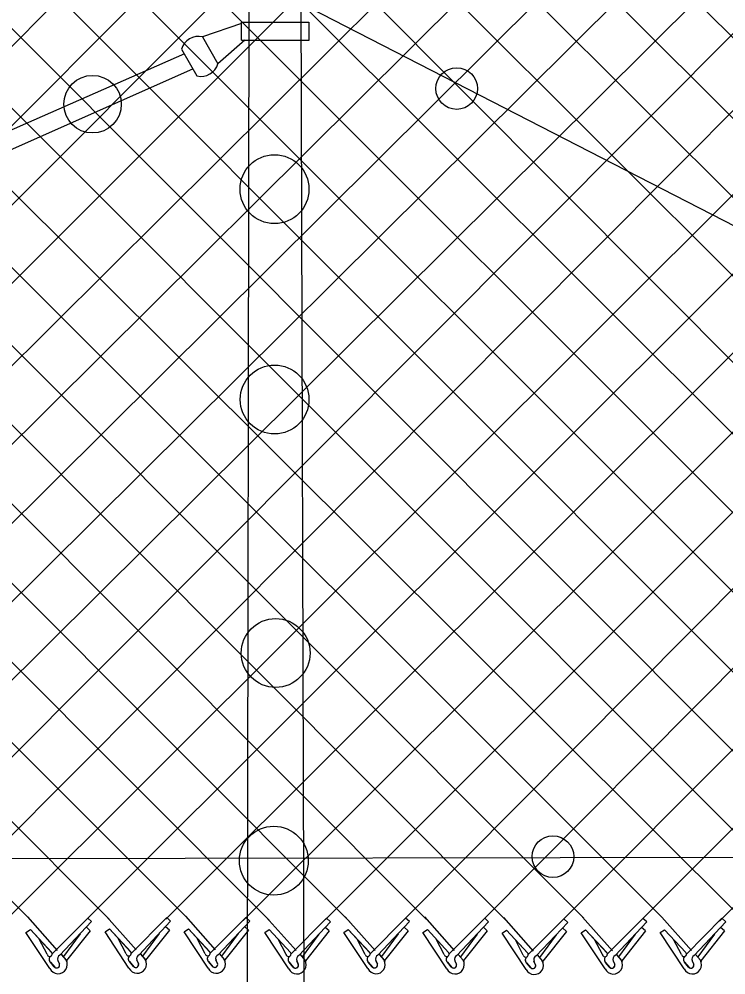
# Model space of a CAD drawing. Extents: x 0 to 2.85, y -0.1 to 1.83.
# Drawn here: x 1.2785 to 1.3505, y 1.2843 to 1.3817 of the extents above; entities that cross this region are included whole.
import ezdxf

# ---------------------------------------------------------------- set-up
doc = ezdxf.new("R2010")
doc.units = 0
doc.layers.add('sb_Chainlink Fence', color=7, linetype='Continuous')
doc.layers.add('sb_Existing Structural Steel', color=7, linetype='Continuous')

msp = doc.modelspace()

# ---------------------------------------------------------------- linework, layer by layer
at = {"layer": 'sb_Chainlink Fence'}
for p, q in [((1.1720127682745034, 1.3977066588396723), (1.279386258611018, 1.2902100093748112)), ((1.1800662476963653, 1.3976862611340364), (1.2877191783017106, 1.2899658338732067)), ((1.188120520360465, 1.3977028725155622), (1.2955973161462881, 1.2901616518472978)), ((1.1965874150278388, 1.3974528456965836), (1.3040279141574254, 1.2898737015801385)), ((1.2046402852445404, 1.3974471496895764), (1.3122445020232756, 1.2897105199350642)), ((1.212732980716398, 1.3974499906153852), (1.3200207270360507, 1.2899730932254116)), ((1.2207864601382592, 1.397429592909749), (1.3280237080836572, 1.289982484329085)), ((1.2288407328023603, 1.3974462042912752), (1.3360612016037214, 1.2900584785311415)), ((1.1885775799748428, 1.2894562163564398), (1.2955891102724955, 1.3967338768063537)), ((1.1966343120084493, 1.2895009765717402), (1.303681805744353, 1.396736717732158)), ((1.2045283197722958, 1.2893614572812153), (1.311735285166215, 1.3967163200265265)), ((1.212535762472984, 1.289460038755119), (1.3197895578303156, 1.3967329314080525)), ((1.2203680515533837, 1.2892561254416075), (1.3282564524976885, 1.3964829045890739)), ((1.2286213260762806, 1.289436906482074), (1.33630932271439, 1.3964772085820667)), ((1.236559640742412, 1.2892719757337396), (1.3444020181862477, 1.3964800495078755)), ((1.2368785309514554, 1.3972222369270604), (1.3441233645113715, 1.2900570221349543)), ((1.2448086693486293, 1.2895248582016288), (1.3524554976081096, 1.3964596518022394)), ((1.2529972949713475, 1.2897002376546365), (1.3605097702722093, 1.3964762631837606)), ((1.2532600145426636, 1.3971190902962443), (1.3603771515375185, 1.2899316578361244)), ((1.2610501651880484, 1.2897059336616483), (1.3675847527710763, 1.39655592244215)), ((1.2615853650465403, 1.396916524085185), (1.3685067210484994, 1.2898328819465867)), ((1.2691732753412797, 1.2899304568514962), (1.3756798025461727, 1.3968581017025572)), ((1.2694055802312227, 1.3971162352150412), (1.3764216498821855, 1.2899535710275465)), ((1.2771338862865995, 1.2897935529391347), (1.3841466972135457, 1.3966080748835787)), ((1.2774590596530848, 1.3970958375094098), (1.384699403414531, 1.289871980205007)), ((1.2855133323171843, 1.3971124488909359), (1.3924538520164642, 1.290210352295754)), ((1.2855302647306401, 1.2900829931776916), (1.3921995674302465, 1.3966023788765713)), ((1.2936802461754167, 1.3968665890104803), (1.4004622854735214, 1.2902756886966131)), ((1.309825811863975, 1.3968637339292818), (1.416809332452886, 1.2899950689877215)), ((1.317879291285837, 1.3968433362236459), (1.4247986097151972, 1.290038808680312)), ((1.3179201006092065, 1.2900820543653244), (1.4240388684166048, 1.396929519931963)), ((1.3258590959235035, 1.2899342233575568), (1.4320931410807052, 1.3969461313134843)), ((1.3259335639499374, 1.396859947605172), (1.4329119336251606, 1.2899438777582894)), ((1.3338303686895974, 1.28981277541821), (1.4405600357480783, 1.3966961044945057)), ((1.3344004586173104, 1.396609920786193), (1.440911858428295, 1.2901536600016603)), ((1.3419751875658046, 1.2899224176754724), (1.4486129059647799, 1.3966904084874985)), ((1.3498778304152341, 1.289769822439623), (1.4567056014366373, 1.3966932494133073)), ((1.2470929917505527, 1.3947307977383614), (1.3523303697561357, 1.2899150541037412)), ((1.305195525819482, 1.3929605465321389), (1.408869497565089, 1.2888641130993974)), ((1.2934769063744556, 1.2899821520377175), (1.3953306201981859, 1.3916525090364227)), ((1.3013550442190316, 1.2898352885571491), (1.3910985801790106, 1.3793765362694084)), ((1.3097570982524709, 1.289934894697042), (1.3951715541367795, 1.3753682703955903)), ((1.279386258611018, 1.2902100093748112), (1.2824215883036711, 1.286792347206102)), ((1.2874429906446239, 1.290254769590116), (1.2904783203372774, 1.2868371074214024)), ((1.2954958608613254, 1.2902604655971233), (1.2985311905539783, 1.2868428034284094)), ((1.3037226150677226, 1.2901886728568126), (1.3067579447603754, 1.286771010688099)), ((1.3117760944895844, 1.2902090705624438), (1.3148114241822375, 1.2867914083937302)), ((1.319830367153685, 1.290192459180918), (1.322865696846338, 1.2867747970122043)), ((1.3359495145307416, 1.2901776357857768), (1.3389848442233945, 1.2867599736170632)), ((1.3440023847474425, 1.2901833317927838), (1.347037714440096, 1.2867656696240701)), ((1.2819029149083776, 1.2864402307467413), (1.2855302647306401, 1.2900829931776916)), ((1.2827006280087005, 1.286297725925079), (1.2859260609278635, 1.289724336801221)), ((1.2859260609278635, 1.289724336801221), (1.2855302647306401, 1.2900829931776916)), ((1.2899596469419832, 1.2864849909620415), (1.2935869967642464, 1.290127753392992)), ((1.2907573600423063, 1.286342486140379), (1.29398279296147, 1.2897690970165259)), ((1.29384845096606, 1.2888431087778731), (1.2934526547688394, 1.2892017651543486)), ((1.29398279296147, 1.2897690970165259), (1.2935869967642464, 1.290127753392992)), ((1.2980125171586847, 1.2864906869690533), (1.3016398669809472, 1.2901334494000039)), ((1.2988102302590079, 1.286348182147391), (1.3020356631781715, 1.289774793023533)), ((1.3019013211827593, 1.288848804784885), (1.30150552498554, 1.2892074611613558)), ((1.3020356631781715, 1.289774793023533), (1.3016398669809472, 1.2901334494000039)), ((1.3062392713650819, 1.286418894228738), (1.309866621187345, 1.2900616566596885)), ((1.307036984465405, 1.2862763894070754), (1.3102624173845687, 1.2897030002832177)), ((1.3102624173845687, 1.2897030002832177), (1.309866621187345, 1.2900616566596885)), ((1.314292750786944, 1.2864392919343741), (1.3179201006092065, 1.2900820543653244)), ((1.315090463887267, 1.2862967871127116), (1.31831589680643, 1.2897233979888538)), ((1.31831589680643, 1.2897233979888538), (1.3179201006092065, 1.2900820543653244)), ((1.3223470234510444, 1.286422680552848), (1.325974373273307, 1.2900654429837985)), ((1.3231447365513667, 1.2862801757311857), (1.3263701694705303, 1.2897067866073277)), ((1.3263701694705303, 1.2897067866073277), (1.325974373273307, 1.2900654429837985)), ((1.3278927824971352, 1.2901328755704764), (1.330928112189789, 1.2867152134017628)), ((1.3304094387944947, 1.2863630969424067), (1.3340367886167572, 1.2900058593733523)), ((1.3312071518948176, 1.2862205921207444), (1.3344325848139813, 1.2896472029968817)), ((1.3344325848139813, 1.2896472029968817), (1.3340367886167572, 1.2900058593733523)), ((1.3384661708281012, 1.286407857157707), (1.3420935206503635, 1.2900506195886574)), ((1.3392638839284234, 1.2862653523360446), (1.342489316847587, 1.289691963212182)), ((1.342489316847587, 1.289691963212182), (1.3420935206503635, 1.2900506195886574)), ((1.3465190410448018, 1.286413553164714), (1.3501463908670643, 1.2900563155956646)), ((1.347316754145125, 1.2862710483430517), (1.3505421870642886, 1.2896976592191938)), ((1.3505421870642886, 1.2896976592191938), (1.3501463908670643, 1.2900563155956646)), ((1.2792422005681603, 1.288622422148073), (1.279688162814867, 1.2889271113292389)), ((1.281678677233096, 1.2849335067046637), (1.2792422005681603, 1.288622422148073)), ((1.279688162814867, 1.2889271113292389), (1.2818441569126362, 1.2866034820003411)), ((1.279688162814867, 1.2889271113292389), (1.2818579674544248, 1.2865897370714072)), ((1.2847527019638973, 1.2884662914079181), (1.2830556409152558, 1.2861563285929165)), ((1.2857917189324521, 1.288798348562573), (1.2833788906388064, 1.2857636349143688)), ((1.2857917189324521, 1.288798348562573), (1.285395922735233, 1.2891570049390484)), ((1.2872989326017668, 1.2886671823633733), (1.2877448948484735, 1.2889718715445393)), ((1.2897354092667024, 1.2849782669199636), (1.2872989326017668, 1.2886671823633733)), ((1.2877448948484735, 1.2889718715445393), (1.289900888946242, 1.2866482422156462)), ((1.2877448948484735, 1.2889718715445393), (1.2899146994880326, 1.286634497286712)), ((1.2928094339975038, 1.2885110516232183), (1.2911123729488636, 1.2862010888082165)), ((1.29384845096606, 1.2888431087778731), (1.2914356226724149, 1.285808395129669)), ((1.2953518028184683, 1.2886728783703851), (1.2957977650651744, 1.2889775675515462)), ((1.2977882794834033, 1.284983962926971), (1.2953518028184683, 1.2886728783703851)), ((1.2957977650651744, 1.2889775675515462), (1.2979537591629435, 1.2866539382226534)), ((1.2957977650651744, 1.2889775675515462), (1.2979675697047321, 1.2866401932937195)), ((1.3008623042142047, 1.2885167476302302), (1.2991652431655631, 1.2862067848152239)), ((1.3019013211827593, 1.288848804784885), (1.2994884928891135, 1.2858140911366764)), ((1.3035785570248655, 1.2886010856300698), (1.3040245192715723, 1.2889057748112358)), ((1.3060150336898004, 1.2849121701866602), (1.3035785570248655, 1.2886010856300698)), ((1.3040245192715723, 1.2889057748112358), (1.3061805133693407, 1.2865821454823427)), ((1.3040245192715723, 1.2889057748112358), (1.3061943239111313, 1.2865684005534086)), ((1.3090890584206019, 1.2884449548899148), (1.3073919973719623, 1.286134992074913)), ((1.3101280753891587, 1.2887770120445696), (1.307715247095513, 1.285742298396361)), ((1.3101280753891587, 1.2887770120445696), (1.3097322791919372, 1.2891356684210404)), ((1.3116320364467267, 1.288621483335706), (1.3120779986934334, 1.2889261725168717)), ((1.3140685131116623, 1.2849325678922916), (1.3116320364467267, 1.288621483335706)), ((1.3120779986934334, 1.2889261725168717), (1.3142339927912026, 1.286602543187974)), ((1.3120779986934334, 1.2889261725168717), (1.3142478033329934, 1.28658879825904)), ((1.3171425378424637, 1.2884653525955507), (1.3154454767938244, 1.2861553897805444)), ((1.3181815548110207, 1.2887974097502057), (1.315768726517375, 1.285762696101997)), ((1.3181815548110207, 1.2887974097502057), (1.3177857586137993, 1.2891560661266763)), ((1.319686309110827, 1.2886048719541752), (1.3201322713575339, 1.2889095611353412)), ((1.3221227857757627, 1.2849159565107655), (1.319686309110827, 1.2886048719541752)), ((1.3201322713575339, 1.2889095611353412), (1.322288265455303, 1.2865859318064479)), ((1.3201322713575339, 1.2889095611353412), (1.322302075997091, 1.286572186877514)), ((1.3251968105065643, 1.2884487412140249), (1.323499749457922, 1.2861387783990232)), ((1.3262358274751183, 1.2887807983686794), (1.3238229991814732, 1.285746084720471)), ((1.3262358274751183, 1.2887807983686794), (1.3258400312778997, 1.2891394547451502)), ((1.327748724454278, 1.2885452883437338), (1.3281946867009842, 1.2888499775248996)), ((1.3301852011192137, 1.2848563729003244), (1.327748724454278, 1.2885452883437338)), ((1.3281946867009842, 1.2888499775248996), (1.3303506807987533, 1.2865263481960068)), ((1.3281946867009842, 1.2888499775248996), (1.330364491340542, 1.2865126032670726)), ((1.3332592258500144, 1.2883891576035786), (1.331562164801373, 1.286079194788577)), ((1.3342982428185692, 1.2887212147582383), (1.3318854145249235, 1.285686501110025)), ((1.3342982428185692, 1.2887212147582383), (1.33390244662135, 1.2890798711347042)), ((1.3358054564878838, 1.288590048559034), (1.3362514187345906, 1.2888947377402)), ((1.3382419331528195, 1.2849011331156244), (1.3358054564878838, 1.288590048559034)), ((1.3362514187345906, 1.2888947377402), (1.3384074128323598, 1.2865711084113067)), ((1.3362514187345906, 1.2888947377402), (1.3384212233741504, 1.2865573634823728)), ((1.341315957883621, 1.288433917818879), (1.3396188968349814, 1.286123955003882)), ((1.3423549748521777, 1.2887659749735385), (1.339942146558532, 1.2857312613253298)), ((1.3423549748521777, 1.2887659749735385), (1.3419591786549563, 1.2891246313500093)), ((1.3438583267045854, 1.2885957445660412), (1.3443042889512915, 1.288900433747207)), ((1.346294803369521, 1.2849068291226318), (1.3438583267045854, 1.2885957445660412)), ((1.3443042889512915, 1.288900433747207), (1.3464602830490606, 1.2865768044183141)), ((1.3443042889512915, 1.288900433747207), (1.346474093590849, 1.28656305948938)), ((1.3493688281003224, 1.2884396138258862), (1.34767176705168, 1.286129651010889)), ((1.3504078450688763, 1.2887716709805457), (1.3479950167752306, 1.285736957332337)), ((1.3504078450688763, 1.2887716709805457), (1.3500120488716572, 1.2891303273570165)), ((1.2814013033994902, 1.286389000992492), (1.280589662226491, 1.2879405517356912)), ((1.2894580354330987, 1.286433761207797), (1.2886463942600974, 1.2879853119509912)), ((1.2975109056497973, 1.2864394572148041), (1.296699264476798, 1.2879910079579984)), ((1.3057376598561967, 1.2863676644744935), (1.3049260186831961, 1.287919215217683)), ((1.3137911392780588, 1.2863880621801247), (1.3129794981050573, 1.2879396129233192)), ((1.321845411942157, 1.2863714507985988), (1.3210337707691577, 1.287923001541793)), ((1.3299078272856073, 1.2863118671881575), (1.329096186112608, 1.287863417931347)), ((1.3379645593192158, 1.2863566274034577), (1.3371529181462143, 1.287908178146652)), ((1.3460174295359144, 1.2863623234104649), (1.3452057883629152, 1.2879138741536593)), ((1.282835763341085, 1.2863932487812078), (1.2833309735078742, 1.2858070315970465)), ((1.2828423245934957, 1.2863843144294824), (1.2833334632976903, 1.2858050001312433)), ((1.2908924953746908, 1.286438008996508), (1.2913877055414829, 1.2858517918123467)), ((1.2908990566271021, 1.2864290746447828), (1.291390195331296, 1.2858497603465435)), ((1.2989453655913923, 1.2864437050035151), (1.2994405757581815, 1.2858574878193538)), ((1.298951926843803, 1.2864347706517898), (1.2994430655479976, 1.2858554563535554)), ((1.3071721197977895, 1.2863719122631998), (1.3076673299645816, 1.2857856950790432)), ((1.3071786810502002, 1.2863629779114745), (1.3076698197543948, 1.28578366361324)), ((1.3152255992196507, 1.286392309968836), (1.3157208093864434, 1.2858060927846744)), ((1.315232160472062, 1.2863833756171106), (1.3157232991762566, 1.285804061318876)), ((1.323279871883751, 1.2863756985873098), (1.323775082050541, 1.2857894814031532)), ((1.3232864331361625, 1.2863667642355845), (1.323777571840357, 1.28578744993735)), ((1.331342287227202, 1.2863161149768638), (1.331837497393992, 1.2857298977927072)), ((1.3313488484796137, 1.2863071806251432), (1.3318399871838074, 1.285727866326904)), ((1.3393990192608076, 1.2863608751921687), (1.3398942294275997, 1.285774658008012)), ((1.3394055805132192, 1.2863519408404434), (1.3398967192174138, 1.2857726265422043)), ((1.3474518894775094, 1.2863665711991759), (1.3479470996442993, 1.2857803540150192)), ((1.3474584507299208, 1.2863576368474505), (1.3479495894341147, 1.2857783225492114)), ((1.2821302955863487, 1.2851184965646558), (1.2817262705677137, 1.2856022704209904)), ((1.2817262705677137, 1.2856022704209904), (1.282171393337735, 1.2850751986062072)), ((1.2826523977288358, 1.2854040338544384), (1.2824888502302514, 1.2857583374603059)), ((1.2824894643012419, 1.2857457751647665), (1.2826520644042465, 1.2854120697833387)), ((1.2833309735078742, 1.2858070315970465), (1.283367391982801, 1.2857389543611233)), ((1.283367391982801, 1.2857389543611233), (1.2833984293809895, 1.285666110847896)), ((1.2901870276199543, 1.2851632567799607), (1.2897830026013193, 1.2856470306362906)), ((1.2897830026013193, 1.2856470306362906), (1.2902281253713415, 1.2851199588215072)), ((1.2907091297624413, 1.2854487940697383), (1.2905455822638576, 1.285803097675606)), ((1.2905461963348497, 1.2857905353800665), (1.290708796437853, 1.2854568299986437)), ((1.2913877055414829, 1.2858517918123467), (1.2914241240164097, 1.2857837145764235)), ((1.2914241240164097, 1.2857837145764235), (1.291455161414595, 1.2857108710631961)), ((1.2982398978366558, 1.2851689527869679), (1.2978358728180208, 1.2856527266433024)), ((1.2978358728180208, 1.2856527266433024), (1.2982809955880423, 1.2851256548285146)), ((1.2987619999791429, 1.2854544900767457), (1.2985984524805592, 1.2858087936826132)), ((1.298599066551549, 1.2857962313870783), (1.2987616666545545, 1.285462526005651)), ((1.2994405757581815, 1.2858574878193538), (1.2994769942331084, 1.2857894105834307)), ((1.2994769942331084, 1.2857894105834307), (1.2995080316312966, 1.285716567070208)), ((1.306466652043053, 1.2850971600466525), (1.306062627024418, 1.285580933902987)), ((1.306062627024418, 1.285580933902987), (1.3065077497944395, 1.2850538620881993)), ((1.30698875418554, 1.2853826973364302), (1.3068252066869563, 1.285737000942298)), ((1.3068258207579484, 1.285724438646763), (1.3069884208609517, 1.2853907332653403)), ((1.3076673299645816, 1.2857856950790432), (1.3077037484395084, 1.28571761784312)), ((1.3077037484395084, 1.28571761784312), (1.3077347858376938, 1.2856447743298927)), ((1.314520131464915, 1.2851175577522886), (1.31411610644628, 1.2856013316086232)), ((1.31411610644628, 1.2856013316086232), (1.3145612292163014, 1.2850742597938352)), ((1.3150422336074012, 1.2854030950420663), (1.3148786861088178, 1.285757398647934)), ((1.3148793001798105, 1.2857448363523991), (1.3150419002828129, 1.2854111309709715)), ((1.3157208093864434, 1.2858060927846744), (1.3157572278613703, 1.2857380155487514)), ((1.3157572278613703, 1.2857380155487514), (1.3157882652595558, 1.2856651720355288)), ((1.3225744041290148, 1.2851009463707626), (1.3221703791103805, 1.2855847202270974)), ((1.3221703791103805, 1.2855847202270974), (1.322615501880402, 1.2850576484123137)), ((1.3230965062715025, 1.2853864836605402), (1.3229329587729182, 1.285740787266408)), ((1.322933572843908, 1.2857282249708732), (1.3230961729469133, 1.2853945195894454)), ((1.323775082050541, 1.2857894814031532), (1.3238115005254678, 1.28572140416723)), ((1.3238115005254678, 1.28572140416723), (1.3238425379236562, 1.2856485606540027)), ((1.3306368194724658, 1.2850413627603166), (1.3302327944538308, 1.2855251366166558)), ((1.3302327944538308, 1.2855251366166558), (1.330677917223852, 1.284998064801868)), ((1.3311589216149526, 1.2853269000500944), (1.3309953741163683, 1.285681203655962)), ((1.330995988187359, 1.285668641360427), (1.3311585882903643, 1.2853349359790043)), ((1.331837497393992, 1.2857298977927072), (1.3318739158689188, 1.285661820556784)), ((1.3318739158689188, 1.285661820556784), (1.3319049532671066, 1.2855889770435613)), ((1.3386935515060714, 1.2850861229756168), (1.338289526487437, 1.2855698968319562)), ((1.338289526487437, 1.2855698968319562), (1.3387346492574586, 1.285042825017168)), ((1.339215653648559, 1.2853716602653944), (1.3390521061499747, 1.2857259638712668)), ((1.3390527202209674, 1.285713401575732), (1.3392153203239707, 1.2853796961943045)), ((1.3398942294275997, 1.285774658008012), (1.3399306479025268, 1.2857065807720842)), ((1.3399306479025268, 1.2857065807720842), (1.3399616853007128, 1.2856337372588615)), ((1.346746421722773, 1.2850918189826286), (1.346342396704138, 1.2855755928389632)), ((1.346342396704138, 1.2855755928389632), (1.34678751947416, 1.2850485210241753)), ((1.34726852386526, 1.2853773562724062), (1.3471049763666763, 1.285731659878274)), ((1.347105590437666, 1.285719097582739), (1.3472681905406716, 1.2853853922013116)), ((1.3479470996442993, 1.2857803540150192), (1.3479835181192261, 1.2857122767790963)), ((1.3479835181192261, 1.2857122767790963), (1.3480145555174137, 1.2856394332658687))]:
    msp.add_line(p, q, dxfattribs=at)
for centre, radius, start, end in [((1.2816532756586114, 1.2864331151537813), 0.00025580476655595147, 189.9304409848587, 40.97853800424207), ((1.2828765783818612, 1.2859176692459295), 0.00041880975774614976, 114.84216649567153, 203.51671506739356), ((1.289710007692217, 1.2864778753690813), 0.00025580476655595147, 189.9304409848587, 40.97853800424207), ((1.2909333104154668, 1.2859624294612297), 0.00041880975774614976, 114.84216649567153, 203.51671506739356), ((1.2977628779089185, 1.2864835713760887), 0.00025580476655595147, 189.9304409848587, 40.97853800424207), ((1.298105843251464, 1.2859355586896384), 0.0003909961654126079, 127.7656421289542, 226.33281459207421), ((1.2989861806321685, 1.2859681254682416), 0.00041880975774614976, 114.84216649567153, 203.51671506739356), ((1.3059896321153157, 1.2864117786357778), 0.00025580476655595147, 189.9304409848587, 40.97853800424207), ((1.3072129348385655, 1.285896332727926), 0.00041880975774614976, 114.84216649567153, 203.51671506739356), ((1.3140431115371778, 1.286432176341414), 0.00025580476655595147, 189.9304409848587, 40.97853800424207), ((1.3152664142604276, 1.2859167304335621), 0.00041880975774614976, 114.84216649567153, 203.51671506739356), ((1.3220973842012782, 1.2864155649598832), 0.00025580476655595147, 189.9304409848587, 40.97853800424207), ((1.3233206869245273, 1.2859001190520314), 0.00041880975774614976, 114.84216649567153, 203.51671506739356), ((1.3301597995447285, 1.2863559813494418), 0.00025580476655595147, 189.9304409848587, 40.97853800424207), ((1.3382165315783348, 1.286400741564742), 0.00025580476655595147, 189.9304409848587, 40.97853800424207), ((1.3394398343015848, 1.2858852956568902), 0.00041880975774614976, 114.84216649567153, 203.51671506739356), ((1.3462694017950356, 1.2864064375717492), 0.00025580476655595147, 189.9304409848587, 40.97853800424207), ((1.3474927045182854, 1.2858909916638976), 0.00041880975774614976, 114.84216649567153, 203.51671506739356), ((1.2819857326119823, 1.2858855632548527), 0.0003843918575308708, 126.9947472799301, 219.79833989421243), ((1.2819962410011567, 1.285885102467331), 0.0003909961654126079, 127.7656421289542, 226.33281459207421), ((1.2825171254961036, 1.2853482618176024), 0.0009354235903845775, 206.32021657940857, 29.22686940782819), ((1.282363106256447, 1.2853129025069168), 0.00030330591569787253, 219.86319118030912, 17.48524419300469), ((1.2823641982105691, 1.2853114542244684), 0.00030494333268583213, 230.78260140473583, 19.265642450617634), ((1.2900424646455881, 1.285930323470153), 0.0003843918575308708, 126.9947472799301, 219.79833989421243), ((1.2900529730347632, 1.2859298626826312), 0.0003909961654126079, 127.7656421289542, 226.33281459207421), ((1.2905738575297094, 1.2853930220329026), 0.0009354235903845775, 206.32021657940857, 29.22686940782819), ((1.2904198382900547, 1.285357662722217), 0.00030330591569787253, 219.86319118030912, 17.48524419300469), ((1.2904209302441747, 1.2853562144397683), 0.00030494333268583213, 230.78260140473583, 19.265642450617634), ((1.2980953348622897, 1.2859360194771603), 0.0003843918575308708, 126.9947472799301, 219.79833989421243), ((1.298626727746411, 1.2853987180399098), 0.0009354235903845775, 206.32021657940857, 29.22686940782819), ((1.298472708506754, 1.2853633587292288), 0.00030330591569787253, 219.86319118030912, 17.48524419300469), ((1.2984738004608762, 1.2853619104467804), 0.00030494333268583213, 230.78260140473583, 19.265642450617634), ((1.3063220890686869, 1.2858642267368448), 0.0003843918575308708, 126.9947472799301, 219.79833989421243), ((1.306332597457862, 1.285863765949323), 0.0003909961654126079, 127.7656421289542, 226.33281459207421), ((1.3068534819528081, 1.285326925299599), 0.0009354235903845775, 206.32021657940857, 29.22686940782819), ((1.3066994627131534, 1.2852915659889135), 0.00030330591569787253, 219.86319118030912, 17.48524419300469), ((1.3067005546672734, 1.2852901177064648), 0.00030494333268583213, 230.78260140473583, 19.265642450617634), ((1.3143755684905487, 1.2858846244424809), 0.0003843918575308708, 126.9947472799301, 219.79833989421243), ((1.314386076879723, 1.2858841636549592), 0.0003909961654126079, 127.7656421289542, 226.33281459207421), ((1.31490696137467, 1.2853473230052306), 0.0009354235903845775, 206.32021657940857, 29.22686940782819), ((1.3147529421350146, 1.2853119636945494), 0.00030330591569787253, 219.86319118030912, 17.48524419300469), ((1.3147540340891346, 1.285310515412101), 0.00030494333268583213, 230.78260140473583, 19.265642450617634), ((1.3224298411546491, 1.2858680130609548), 0.0003843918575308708, 126.9947472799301, 219.79833989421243), ((1.3224403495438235, 1.285867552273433), 0.0003909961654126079, 127.7656421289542, 226.33281459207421), ((1.3229612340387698, 1.2853307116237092), 0.0009354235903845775, 206.32021657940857, 29.22686940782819), ((1.3228072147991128, 1.2852953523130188), 0.00030330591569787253, 219.86319118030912, 17.48524419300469), ((1.322808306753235, 1.285293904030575), 0.00030494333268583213, 230.78260140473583, 19.265642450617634), ((1.3304922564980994, 1.2858084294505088), 0.0003843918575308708, 126.9947472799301, 219.79833989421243), ((1.3305027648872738, 1.285807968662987), 0.0003909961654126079, 127.7656421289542, 226.33281459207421), ((1.3310236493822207, 1.2852711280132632), 0.0009354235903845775, 206.32021657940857, 29.22686940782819), ((1.3308696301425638, 1.2852357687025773), 0.00030330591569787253, 219.86319118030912, 17.48524419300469), ((1.330870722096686, 1.2852343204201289), 0.00030494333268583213, 230.78260140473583, 19.265642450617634), ((1.3313831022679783, 1.2858405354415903), 0.00041880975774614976, 114.84216649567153, 203.51671506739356), ((1.338548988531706, 1.2858531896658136), 0.0003843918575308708, 126.9947472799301, 219.79833989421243), ((1.3385594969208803, 1.285852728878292), 0.0003909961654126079, 127.7656421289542, 226.33281459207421), ((1.3390803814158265, 1.2853158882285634), 0.0009354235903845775, 206.32021657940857, 29.22686940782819), ((1.3389263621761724, 1.2852805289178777), 0.00030330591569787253, 219.86319118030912, 17.48524419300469), ((1.3389274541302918, 1.285279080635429), 0.00030494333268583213, 230.78260140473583, 19.265642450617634), ((1.3466018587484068, 1.2858588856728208), 0.0003843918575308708, 126.9947472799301, 219.79833989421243), ((1.3466123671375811, 1.2858584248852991), 0.0003909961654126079, 127.7656421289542, 226.33281459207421), ((1.347133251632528, 1.2853215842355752), 0.0009354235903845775, 206.32021657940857, 29.22686940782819), ((1.346979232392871, 1.2852862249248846), 0.00030330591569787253, 219.86319118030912, 17.48524419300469), ((1.3469803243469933, 1.2852847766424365), 0.00030494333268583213, 230.78260140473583, 19.265642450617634)]:
    msp.add_arc(centre, radius, start, end, dxfattribs=at)
at = {"layer": 'sb_Existing Structural Steel'}
for p, q in [((1.3018068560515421, 1.2816824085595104), (1.3020257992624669, 1.4048118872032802)), ((1.307590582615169, 1.2816417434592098), (1.3072051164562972, 1.4048337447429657)), ((1.3080937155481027, 1.3828551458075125), (1.388564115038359, 1.3414596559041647)), ((1.3012056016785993, 1.3812025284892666), (1.2972283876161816, 1.3798497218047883)), ((1.3012041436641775, 1.3813543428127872), (1.3080738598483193, 1.3813543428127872)), ((1.3012041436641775, 1.3795155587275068), (1.3012041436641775, 1.3813506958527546)), ((1.308080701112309, 1.3795127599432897), (1.308080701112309, 1.381355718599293)), ((1.2972283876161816, 1.3798497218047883), (1.2988046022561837, 1.3771187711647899)), ((1.3015327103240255, 1.379515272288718), (1.2988046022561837, 1.3771187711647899)), ((1.3012041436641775, 1.3795102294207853), (1.3080858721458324, 1.3795102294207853)), ((1.2953900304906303, 1.3781263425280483), (1.1230958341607, 1.3024372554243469)), ((1.295084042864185, 1.3786118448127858), (1.2966614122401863, 1.3758808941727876)), ((1.2962767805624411, 1.3765874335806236), (1.1239415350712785, 1.3001976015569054)), ((1.065275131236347, 1.2958066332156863), (1.486720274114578, 1.29650651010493))]:
    msp.add_line(p, q, dxfattribs=at)
for centre, radius in [((1.2860219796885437, 1.372998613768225), 0.002929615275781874), ((1.3231206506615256, 1.3745905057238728), 0.0021204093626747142), ((1.3045623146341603, 1.3643387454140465), 0.0035044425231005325), ((1.304570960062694, 1.3429112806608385), 0.0035044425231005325), ((1.3046775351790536, 1.3170865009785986), 0.0035044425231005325), ((1.3044937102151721, 1.2959291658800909), 0.00350444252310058), ((1.3329265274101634, 1.2963412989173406), 0.0021204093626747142)]:
    msp.add_circle(centre, radius, dxfattribs=at)
for centre, radius, start, end in [((1.2968113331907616, 1.378096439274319), 0.0018019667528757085, 76.61430555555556, 163.38569722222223), ((1.2970781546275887, 1.3776342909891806), 0.0018019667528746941, 256.61430277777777, 343.3856944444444)]:
    msp.add_arc(centre, radius, start, end, dxfattribs=at)

doc.saveas('drawing.dxf')
